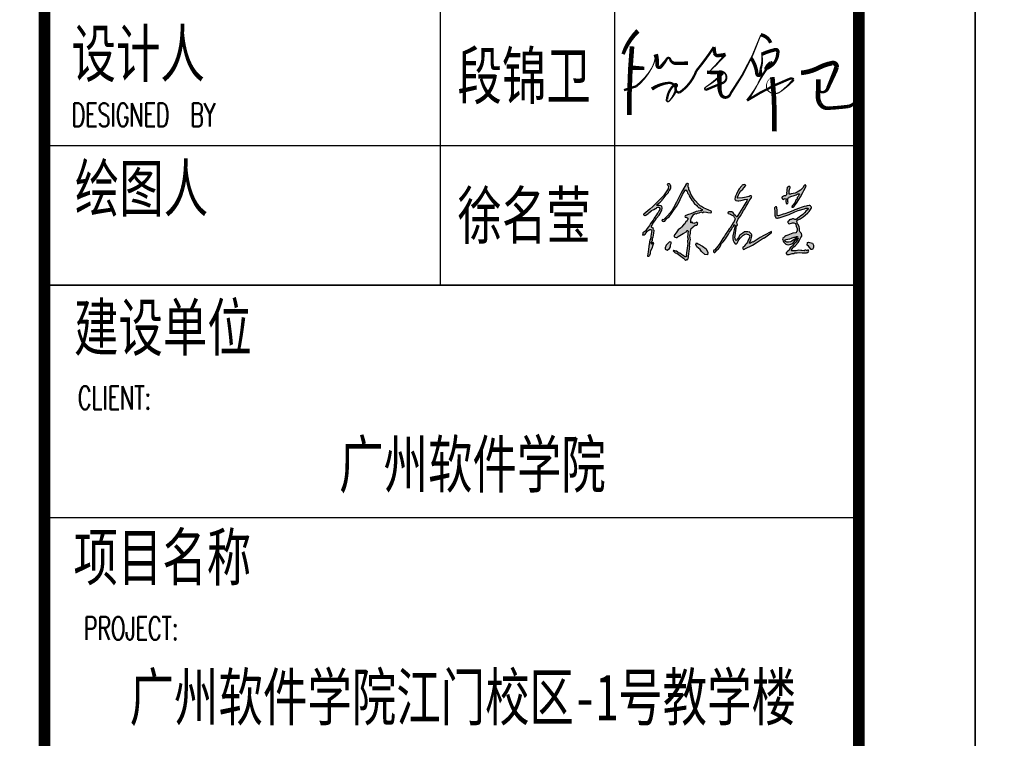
# Model space of a CAD drawing. Extents: x 1779708 to 7299578, y -1121471 to 88434.
# Tile 748 of 1056: x 6254288 to 6258519, y -965997 to -962910. Entities that reach past the tile are written whole.
import ezdxf

# ---------------------------------------------------------------- set-up
doc = ezdxf.new("R2010")
doc.units = 0
doc.header["$LTSCALE"] = 1000
doc.header["$MEASUREMENT"] = 0
for name, color, linetype in [('PUB_TITLE', 4, 'CONTINUOUS'), ('可见线', 6, 'CONTINUOUS'), ('电子签', 2, 'CONTINUOUS'), ('通-图框－文字', 4, 'CONTINUOUS')]:
    doc.layers.add(name, color=color, linetype=linetype)
doc.styles.add('dim_font', font='SIMPLEX.shx', dxfattribs={"width": 0.8})
doc.styles.add('仿宋', font='txt', dxfattribs={"width": 0.7})

# ---------------------------------------------------------------- blocks, each defined once
blk = doc.blocks.new('A$C5DA54128')
at = {"layer": '电子签'}
h = blk.add_hatch(color=256, dxfattribs=at)
h.dxf.hatch_style = 1
h.paths.add_polyline_path([(117, 344), (105, 346), (99, 349), (91, 357), (101, 377), (106, 386), (118, 404), (131, 422), (137, 432), (150, 450), (178, 482), (190, 501), (206, 540), (210, 554), (210, 562), (206, 576), (203, 579), (202, 581), (200, 584), (183, 587), (174, 588), (154, 588), (153, 594), (156, 596), (178, 615), (189, 624), (211, 643), (210, 650), (214, 655), (220, 657), (241, 686), (253, 700), (278, 725), (278, 735), (281, 741), (289, 748), (299, 766), (302, 776), (304, 797), (298, 801), (296, 806), (296, 813), (288, 819), (281, 821), (271, 819), (267, 817), (264, 811), (267, 807), (271, 801), (273, 798), (278, 793), (274, 767), (269, 754), (254, 733), (224, 692), (206, 672), (169, 637), (110, 576), (78, 548), (12, 495), (10, 490), (11, 485), (16, 482), (23, 479), (29, 480), (36, 484), (58, 500), (68, 508), (90, 524), (93, 527), (94, 530), (94, 534), (113, 539), (122, 544), (137, 555), (145, 556), (150, 559), (154, 566), (164, 567), (169, 567), (179, 565), (186, 553), (185, 542), (177, 532), (166, 513), (161, 504), (150, 485), (124, 449), (112, 430), (86, 393), (73, 370), (65, 359), (48, 338), (33, 318), (24, 309), (4, 294), (2, 284), (1, 279), (0, 269), (17, 273), (27, 279), (39, 292), (50, 310), (58, 318), (77, 329), (83, 331), (90, 330), (93, 325), (95, 323), (98, 318), (92, 278), (89, 258), (83, 217), (78, 218), (68, 148), (63, 114), (53, 44), (61, 42), (67, 42), (74, 47), (72, 51), (76, 56), (80, 56), (83, 76), (85, 85), (87, 105), (105, 136), (111, 153), (119, 187), (113, 188), (109, 187), (104, 184), (107, 178), (103, 171), (97, 170), (93, 179), (93, 186), (98, 195), (105, 214), (107, 224), (107, 244), (112, 243), (117, 273), (119, 288), (123, 317), (116, 326), (115, 333)])
h.paths.add_polyline_path([(477, 317), (483, 317), (487, 315), (491, 310), (487, 286), (486, 274), (482, 250), (485, 240), (486, 235), (489, 224), (483, 207), (482, 196), (487, 179), (480, 127), (476, 102), (469, 50), (472, 48), (473, 43), (470, 40), (463, 34), (453, 34), (447, 41), (429, 53), (419, 60), (401, 73), (385, 79), (377, 84), (364, 96), (352, 97), (346, 98), (335, 102), (331, 102), (329, 98), (331, 95), (343, 84), (350, 79), (366, 73), (395, 52), (410, 42), (439, 22), (449, 11), (454, 7), (466, 0), (471, 4), (476, 5), (482, 3), (480, 7), (484, 12), (488, 12), (496, 67), (500, 95), (508, 151), (505, 151), (503, 151), (507, 179), (509, 193), (513, 221), (511, 235), (510, 242), (509, 257), (513, 290), (516, 307), (521, 341), (539, 355), (548, 361), (566, 375), (575, 374), (582, 377), (588, 384), (590, 389), (591, 391), (592, 396), (587, 404), (578, 406), (570, 402), (558, 397), (551, 395), (539, 396), (538, 403), (530, 406), (525, 403), (523, 401), (519, 402), (517, 420), (518, 429), (523, 447), (532, 466), (538, 476), (550, 493), (557, 495), (560, 497), (564, 501), (574, 498), (581, 499), (590, 505), (607, 507), (616, 510), (632, 517), (641, 512), (649, 512), (657, 518), (687, 514), (702, 512), (732, 507), (739, 512), (741, 520), (737, 527), (703, 539), (686, 546), (654, 562), (631, 576), (620, 584), (599, 600), (564, 641), (547, 663), (518, 708), (512, 729), (508, 740), (495, 759), (498, 769), (497, 776), (491, 785), (489, 799), (490, 806), (494, 820), (484, 823), (477, 822), (468, 816), (429, 749), (410, 714), (375, 645), (364, 622), (358, 611), (347, 588), (317, 537), (299, 513), (259, 470), (246, 454), (239, 447), (223, 434), (218, 435), (215, 434), (210, 431), (208, 426), (209, 421), (213, 418), (226, 414), (237, 418), (245, 429), (259, 446), (268, 453), (286, 466), (318, 510), (333, 532), (365, 576), (391, 626), (403, 652), (429, 703), (441, 723), (447, 734), (459, 754), (465, 753), (468, 753), (474, 752), (472, 745), (474, 740), (479, 736), (484, 722), (487, 716), (495, 703), (501, 690), (504, 684), (510, 671), (530, 645), (539, 632), (559, 606), (578, 590), (587, 581), (603, 561), (613, 561), (620, 558), (627, 550), (631, 546), (635, 545), (641, 546), (641, 541), (640, 538), (639, 533), (597, 527), (576, 521), (537, 505), (509, 494), (494, 489), (465, 480), (458, 476), (455, 469), (457, 461), (469, 461), (476, 459), (486, 452), (485, 438), (483, 431), (476, 418), (472, 417), (470, 416), (466, 414), (458, 398), (452, 390), (438, 378), (418, 354), (407, 344), (382, 325), (368, 303), (360, 292), (344, 270), (339, 262), (340, 255), (345, 247), (359, 243), (370, 244), (382, 252), (418, 276), (437, 287), (475, 307), (476, 311)])
h.paths.add_polyline_path([(308, 180), (306, 192), (289, 197), (252, 160), (244, 133), (243, 117), (263, 107), (289, 123), (301, 141), (301, 163)], flags=17)
h.paths.add_polyline_path([(642, 149), (596, 175), (580, 187), (572, 169), (584, 142), (618, 114), (634, 93), (670, 61), (696, 55), (700, 81), (684, 120)], flags=17)
h = blk.add_hatch(color=256, dxfattribs=at)
h.dxf.hatch_style = 1
h.paths.add_polyline_path([(1025, 440), (1026, 442), (1027, 443), (1028, 444), (1044, 466), (1051, 477), (1067, 499), (1084, 532), (1093, 548), (1113, 579), (1135, 617), (1146, 635), (1170, 672), (1171, 677), (1171, 680), (1172, 686), (1162, 691), (1154, 691), (1144, 685), (1096, 672), (1072, 668), (1022, 665), (1020, 669), (1019, 671), (1019, 676), (1032, 701), (1038, 714), (1051, 739), (1075, 763), (1086, 776), (1108, 802), (1101, 809), (1093, 811), (1083, 808), (1076, 807), (1071, 804), (1067, 798), (1039, 765), (1027, 746), (1008, 708), (999, 687), (996, 676), (990, 655), (995, 649), (997, 646), (1001, 640), (1023, 637), (1035, 637), (1057, 642), (1083, 648), (1096, 650), (1122, 656), (1121, 640), (1118, 632), (1109, 620), (1075, 564), (1058, 536), (1023, 480), (1019, 476), (1018, 472), (1019, 466), (1010, 465), (1004, 469), (1000, 476), (989, 488), (984, 494), (974, 508), (957, 517), (945, 520), (925, 517), (919, 515), (916, 506), (920, 500), (943, 493), (954, 487), (975, 475), (983, 463), (987, 456), (995, 444), (982, 415), (974, 401), (957, 374), (940, 348), (931, 335), (913, 309), (910, 304), (909, 301), (906, 295), (888, 270), (879, 257), (861, 231), (830, 179), (812, 153), (772, 107), (765, 106), (761, 101), (760, 94), (763, 91), (764, 87), (761, 84), (769, 80), (777, 82), (782, 88), (801, 109), (811, 119), (830, 139), (839, 164), (847, 177), (866, 195), (889, 228), (900, 245), (923, 278), (934, 300), (940, 310), (956, 328), (963, 343), (967, 349), (978, 361), (979, 369), (980, 373), (981, 380), (987, 380), (991, 378), (995, 373), (984, 329), (979, 306), (971, 261), (970, 240), (971, 230), (974, 210), (980, 195), (984, 188), (995, 176), (1003, 174), (1010, 176), (1016, 183), (1035, 218), (1048, 235), (1075, 263), (1085, 268), (1089, 271), (1098, 278), (1113, 281), (1123, 280), (1138, 274), (1143, 270), (1146, 268), (1151, 265), (1148, 244), (1145, 233), (1134, 214), (1126, 193), (1119, 183), (1104, 166), (1096, 153), (1090, 148), (1078, 139), (1075, 131), (1076, 126), (1080, 119), (1086, 115), (1093, 116), (1098, 121), (1180, 161), (1220, 184), (1296, 234), (1301, 237), (1304, 238), (1309, 240), (1338, 261), (1352, 271), (1380, 292), (1384, 297), (1386, 301), (1385, 307), (1304, 266), (1264, 243), (1187, 194), (1180, 196), (1175, 194), (1171, 189), (1163, 184), (1158, 182), (1150, 182), (1147, 183), (1146, 187), (1148, 190), (1162, 215), (1168, 229), (1175, 256), (1172, 271), (1169, 279), (1160, 291), (1155, 292), (1152, 295), (1152, 300), (1130, 304), (1118, 305), (1096, 303), (1076, 290), (1066, 282), (1046, 268), (1030, 244), (1022, 232), (1005, 210), (1003, 215), (998, 218), (993, 217), (997, 224), (996, 231), (991, 238), (999, 291), (1002, 318), (1010, 371), (1016, 373), (1018, 381), (1015, 386), (1012, 408), (1015, 420)])
h = blk.add_hatch(color=256, dxfattribs=at)
h.dxf.hatch_style = 1
h.paths.add_polyline_path([(1649, 701), (1660, 709), (1667, 711), (1684, 711), (1685, 706), (1682, 704), (1676, 689), (1671, 683), (1660, 672), (1660, 659), (1657, 651), (1648, 643), (1639, 622), (1633, 612), (1618, 594), (1614, 587), (1607, 583), (1606, 577), (1605, 574), (1605, 568), (1617, 569), (1624, 572), (1632, 582), (1659, 621), (1672, 641), (1697, 681), (1721, 726), (1733, 749), (1756, 794), (1753, 797), (1753, 801), (1755, 804), (1747, 808), (1740, 806), (1734, 800), (1721, 778), (1713, 768), (1696, 750), (1660, 728), (1639, 720), (1597, 711), (1588, 709), (1583, 708), (1574, 707), (1573, 734), (1574, 748), (1581, 774), (1585, 778), (1585, 785), (1581, 789), (1573, 792), (1566, 791), (1560, 784), (1558, 783), (1554, 780), (1551, 755), (1549, 743), (1545, 718), (1550, 715), (1550, 707), (1546, 703), (1542, 698), (1540, 695), (1536, 689), (1522, 690), (1514, 687), (1502, 679), (1496, 675), (1496, 666), (1502, 662), (1504, 655), (1510, 652), (1516, 654), (1525, 659), (1531, 660), (1542, 658), (1537, 641), (1538, 630), (1543, 613), (1544, 607), (1548, 604), (1554, 603), (1562, 611), (1565, 620), (1560, 630), (1559, 648), (1561, 658), (1569, 674), (1572, 674), (1573, 674), (1575, 676), (1604, 686), (1619, 691)])
h.paths.add_polyline_path([(1573, 490), (1637, 520), (1670, 533), (1739, 552), (1752, 557), (1760, 558), (1775, 559), (1779, 555), (1779, 548), (1775, 544), (1753, 524), (1742, 513), (1722, 491), (1698, 473), (1687, 464), (1663, 446), (1653, 440), (1647, 438), (1636, 435), (1622, 443), (1611, 444), (1596, 438), (1588, 435), (1583, 434), (1575, 431), (1575, 424), (1571, 420), (1565, 417), (1560, 413), (1560, 404), (1565, 400), (1568, 392), (1576, 389), (1584, 392), (1601, 397), (1609, 399), (1626, 401), (1641, 392), (1648, 382), (1651, 365), (1659, 341), (1660, 328), (1657, 303), (1653, 303), (1649, 298), (1651, 294), (1614, 289), (1595, 284), (1561, 269), (1540, 261), (1529, 255), (1512, 241), (1506, 234), (1504, 228), (1506, 219), (1509, 204), (1513, 196), (1524, 186), (1538, 173), (1548, 168), (1566, 165), (1591, 170), (1604, 176), (1623, 192), (1640, 212), (1648, 222), (1666, 241), (1670, 236), (1670, 232), (1669, 226), (1654, 202), (1645, 191), (1626, 171), (1612, 153), (1604, 145), (1587, 131), (1579, 115), (1573, 107), (1559, 95), (1554, 89), (1551, 86), (1544, 82), (1544, 76), (1543, 73), (1542, 67), (1546, 69), (1552, 65), (1551, 61), (1575, 61), (1586, 63), (1608, 70), (1620, 70), (1626, 72), (1635, 79), (1653, 78), (1662, 78), (1681, 80), (1713, 79), (1729, 79), (1761, 78), (1763, 76), (1768, 77), (1769, 80), (1775, 84), (1777, 86), (1783, 90), (1786, 97), (1784, 104), (1778, 109), (1772, 107), (1769, 105), (1764, 101), (1753, 106), (1745, 106), (1734, 100), (1712, 103), (1701, 105), (1680, 108), (1650, 101), (1634, 99), (1600, 101), (1599, 107), (1601, 109), (1615, 131), (1624, 141), (1644, 158), (1670, 189), (1682, 207), (1699, 244), (1709, 258), (1712, 269), (1708, 286), (1696, 295), (1691, 301), (1684, 314), (1684, 342), (1681, 356), (1671, 382), (1662, 395), (1659, 403), (1656, 419), (1669, 431), (1677, 436), (1692, 442), (1714, 458), (1725, 466), (1746, 482), (1775, 508), (1788, 523), (1810, 554), (1814, 562), (1814, 570), (1808, 577), (1803, 583), (1797, 585), (1789, 585), (1768, 582), (1758, 580), (1737, 577), (1716, 570), (1705, 566), (1684, 559), (1637, 540), (1613, 530), (1566, 511), (1528, 498), (1509, 492), (1470, 479), (1461, 477), (1455, 477), (1445, 480), (1446, 515), (1445, 532), (1443, 566), (1440, 572), (1434, 574), (1428, 571), (1424, 568), (1421, 566), (1417, 563), (1417, 558), (1417, 555), (1417, 550), (1419, 530), (1419, 519), (1420, 499), (1419, 485), (1421, 477), (1428, 465), (1433, 455), (1441, 451), (1451, 452), (1459, 454), (1467, 454), (1509, 468), (1531, 475)])
h.paths.add_polyline_path([(1606, 241), (1628, 245), (1638, 248), (1655, 253), (1664, 255), (1664, 251), (1661, 249), (1636, 226), (1619, 213), (1605, 202), (1590, 197), (1568, 191), (1551, 192), (1535, 199), (1528, 209), (1530, 218), (1542, 222), (1561, 224), (1581, 229), (1598, 235)], flags=16)
h.paths.add_polyline_path([(1837, 160), (1826, 181), (1784, 193), (1773, 188), (1769, 160), (1781, 151), (1811, 114), (1825, 115), (1837, 135)])
for p, q in [((269, 754), (254, 733)), ((267, 817), (264, 811)), ((264, 811), (267, 807)), ((271, 819), (267, 817)), ((267, 807), (271, 801)), ((274, 767), (269, 754)), ((281, 821), (271, 819)), ((271, 801), (273, 798)), ((273, 798), (278, 793)), ((278, 793), (274, 767)), ((278, 735), (281, 741)), ((288, 819), (281, 821)), ((281, 741), (289, 748)), ((296, 813), (288, 819)), ((289, 748), (299, 766)), ((296, 806), (296, 813)), ((298, 801), (296, 806)), ((304, 797), (298, 801)), ((299, 766), (302, 776)), ((302, 776), (304, 797)), ((429, 749), (410, 714)), ((468, 816), (429, 749)), ((447, 734), (459, 754)), ((459, 754), (465, 753)), ((465, 753), (468, 753)), ((477, 822), (468, 816)), ((468, 753), (474, 752)), ((474, 752), (472, 745)), ((472, 745), (474, 740)), ((484, 823), (477, 822)), ((494, 820), (484, 823)), ((489, 799), (490, 806)), ((491, 785), (489, 799)), ((490, 806), (494, 820)), ((497, 776), (491, 785)), ((495, 759), (498, 769)), ((508, 740), (495, 759)), ((498, 769), (497, 776)), ((1027, 746), (1008, 708)), ((1039, 765), (1027, 746)), ((1067, 798), (1039, 765)), ((1051, 739), (1075, 763)), ((1071, 804), (1067, 798)), ((1076, 807), (1071, 804)), ((1075, 763), (1086, 776)), ((1083, 808), (1076, 807)), ((1093, 811), (1083, 808)), ((1086, 776), (1108, 802)), ((1101, 809), (1093, 811)), ((1108, 802), (1101, 809)), ((1549, 743), (1545, 718)), ((1551, 755), (1549, 743)), ((1554, 780), (1551, 755)), ((1557, 782), (1554, 780)), ((1558, 783), (1557, 782)), ((1560, 784), (1558, 783)), ((1566, 791), (1560, 784)), ((1573, 792), (1566, 791)), ((1581, 789), (1573, 792)), ((1573, 734), (1574, 748)), ((1574, 748), (1581, 774)), ((1585, 785), (1581, 789)), ((1581, 774), (1585, 778)), ((1585, 778), (1585, 785)), ((1696, 750), (1660, 728)), ((1713, 768), (1696, 750)), ((1721, 778), (1713, 768)), ((1734, 800), (1721, 778)), ((1721, 726), (1733, 749)), ((1733, 749), (1756, 794)), ((1740, 806), (1734, 800)), ((1747, 808), (1740, 806)), ((1755, 804), (1747, 808)), ((1753, 801), (1755, 804)), ((1753, 797), (1753, 801)), ((1756, 794), (1753, 797)), ((169, 637), (110, 576)), ((206, 672), (169, 637)), ((189, 624), (211, 643)), ((224, 692), (206, 672)), ((210, 650), (214, 655)), ((211, 643), (210, 650)), ((214, 655), (220, 657)), ((220, 657), (241, 686)), ((254, 733), (224, 692)), ((241, 686), (253, 700)), ((253, 700), (278, 725)), ((278, 725), (278, 735)), ((375, 645), (364, 622)), ((410, 714), (375, 645)), ((391, 626), (403, 652)), ((403, 652), (429, 703)), ((429, 703), (441, 723)), ((441, 723), (447, 734)), ((474, 740), (479, 736)), ((479, 736), (484, 722)), ((484, 722), (487, 716)), ((487, 716), (495, 703)), ((495, 703), (501, 690)), ((501, 690), (504, 684)), ((504, 684), (510, 671)), ((512, 729), (508, 740)), ((510, 671), (530, 645)), ((518, 708), (512, 729)), ((547, 663), (518, 708)), ((530, 645), (539, 632)), ((564, 641), (547, 663)), ((599, 600), (564, 641)), ((996, 676), (990, 655)), ((990, 655), (995, 649)), ((995, 649), (997, 646)), ((999, 687), (996, 676)), ((997, 646), (1001, 640)), ((1008, 708), (999, 687)), ((1001, 640), (1023, 637)), ((1019, 676), (1032, 701)), ((1019, 671), (1019, 676)), ((1020, 669), (1019, 671)), ((1022, 665), (1020, 669)), ((1072, 668), (1022, 665)), ((1023, 637), (1035, 637)), ((1032, 701), (1038, 714)), ((1035, 637), (1057, 642)), ((1038, 714), (1051, 739)), ((1057, 642), (1083, 648)), ((1096, 672), (1072, 668)), ((1083, 648), (1096, 650)), ((1144, 685), (1096, 672)), ((1096, 650), (1122, 656)), ((1121, 640), (1118, 632)), ((1122, 656), (1121, 640)), ((1135, 617), (1146, 635)), ((1154, 691), (1144, 685)), ((1146, 635), (1170, 672)), ((1162, 691), (1154, 691)), ((1172, 686), (1162, 691)), ((1170, 672), (1171, 677)), ((1171, 680), (1172, 686)), ((1171, 677), (1171, 680)), ((1502, 679), (1496, 675)), ((1496, 675), (1496, 666)), ((1496, 666), (1502, 662)), ((1514, 687), (1502, 679)), ((1502, 662), (1504, 655)), ((1504, 655), (1510, 652)), ((1510, 652), (1516, 654)), ((1522, 690), (1514, 687)), ((1516, 654), (1525, 659)), ((1536, 689), (1522, 690)), ((1525, 659), (1531, 660)), ((1531, 660), (1542, 658)), ((1540, 695), (1536, 689)), ((1542, 658), (1537, 641)), ((1537, 641), (1538, 630)), ((1542, 698), (1540, 695)), ((1546, 703), (1542, 698)), ((1545, 718), (1550, 715)), ((1550, 707), (1546, 703)), ((1550, 715), (1550, 707)), ((1559, 648), (1561, 658)), ((1560, 630), (1559, 648)), ((1561, 658), (1569, 674)), ((1569, 674), (1572, 674)), ((1572, 674), (1573, 674)), ((1574, 707), (1573, 734)), ((1573, 674), (1575, 676)), ((1583, 708), (1574, 707)), ((1575, 676), (1604, 686)), ((1588, 709), (1583, 708)), ((1597, 711), (1588, 709)), ((1639, 720), (1597, 711)), ((1604, 686), (1619, 691)), ((1619, 691), (1649, 701)), ((1660, 728), (1639, 720)), ((1648, 643), (1639, 622)), ((1657, 651), (1648, 643)), ((1649, 701), (1660, 709)), ((1660, 659), (1657, 651)), ((1659, 621), (1672, 641)), ((1660, 709), (1667, 711)), ((1671, 683), (1660, 672)), ((1660, 672), (1660, 659)), ((1667, 711), (1681, 711)), ((1676, 689), (1671, 683)), ((1672, 641), (1697, 681)), ((1682, 704), (1676, 689)), ((1681, 711), (1684, 710)), ((1685, 706), (1682, 704)), ((1684, 710), (1685, 706)), ((1697, 681), (1721, 726)), ((78, 548), (12, 495)), ((110, 576), (78, 548)), ((93, 527), (94, 530)), ((94, 534), (113, 539)), ((94, 530), (94, 534)), ((113, 539), (122, 544)), ((122, 544), (137, 555)), ((137, 555), (145, 556)), ((145, 556), (150, 559)), ((150, 559), (154, 566)), ((153, 594), (156, 596)), ((154, 589), (153, 594)), ((157, 588), (154, 589)), ((154, 566), (164, 567)), ((156, 596), (178, 615)), ((174, 588), (157, 588)), ((164, 567), (169, 567)), ((177, 532), (166, 513)), ((169, 567), (179, 565)), ((183, 587), (174, 588)), ((185, 542), (177, 532)), ((178, 615), (189, 624)), ((179, 565), (186, 553)), ((200, 584), (183, 587)), ((186, 553), (185, 542)), ((190, 501), (206, 540)), ((202, 581), (200, 584)), ((203, 579), (202, 581)), ((206, 576), (203, 579)), ((210, 562), (206, 576)), ((206, 540), (210, 554)), ((210, 554), (210, 562)), ((317, 537), (299, 513)), ((347, 588), (317, 537)), ((318, 510), (333, 532)), ((333, 532), (365, 576)), ((358, 611), (347, 588)), ((364, 622), (358, 611)), ((365, 576), (391, 626)), ((539, 632), (559, 606)), ((559, 606), (578, 590)), ((578, 590), (587, 581)), ((587, 581), (603, 561)), ((639, 533), (597, 527)), ((620, 584), (599, 600)), ((603, 561), (613, 561)), ((613, 561), (620, 558)), ((631, 576), (620, 584)), ((620, 558), (627, 550)), ((627, 550), (631, 546)), ((654, 562), (631, 576)), ((631, 546), (635, 545)), ((635, 545), (641, 546)), ((640, 538), (639, 533)), ((641, 541), (640, 538)), ((641, 546), (641, 541)), ((686, 546), (654, 562)), ((703, 539), (686, 546)), ((737, 527), (703, 539)), ((1058, 536), (1023, 480)), ((1075, 564), (1058, 536)), ((1067, 499), (1084, 532)), ((1109, 620), (1075, 564)), ((1084, 532), (1093, 548)), ((1093, 548), (1113, 579)), ((1118, 632), (1109, 620)), ((1113, 579), (1135, 617)), ((1421, 566), (1417, 563)), ((1417, 563), (1417, 558)), ((1417, 558), (1417, 555)), ((1417, 555), (1417, 550)), ((1417, 550), (1419, 530)), ((1419, 530), (1419, 519)), ((1424, 568), (1421, 566)), ((1428, 571), (1424, 568)), ((1434, 574), (1428, 571)), ((1440, 572), (1434, 574)), ((1443, 566), (1440, 572)), ((1445, 532), (1443, 566)), ((1446, 515), (1445, 532)), ((1538, 630), (1543, 613)), ((1543, 613), (1544, 607)), ((1544, 607), (1548, 604)), ((1548, 604), (1554, 603)), ((1554, 603), (1562, 611)), ((1565, 620), (1560, 630)), ((1562, 611), (1565, 620)), ((1613, 530), (1566, 511)), ((1606, 577), (1605, 574)), ((1605, 574), (1605, 568)), ((1605, 568), (1617, 569)), ((1607, 583), (1606, 577)), ((1612, 586), (1607, 583)), ((1615, 589), (1612, 586)), ((1637, 540), (1613, 530)), ((1618, 594), (1615, 589)), ((1617, 569), (1624, 572)), ((1633, 612), (1618, 594)), ((1624, 572), (1632, 582)), ((1632, 582), (1659, 621)), ((1639, 622), (1633, 612)), ((1684, 559), (1637, 540)), ((1637, 520), (1670, 533)), ((1670, 533), (1739, 552)), ((1705, 566), (1684, 559)), ((1716, 570), (1705, 566)), ((1737, 577), (1716, 570)), ((1758, 580), (1737, 577)), ((1739, 552), (1752, 557)), ((1752, 557), (1760, 558)), ((1775, 544), (1753, 524)), ((1768, 582), (1758, 580)), ((1760, 558), (1775, 559)), ((1789, 585), (1768, 582)), ((1775, 559), (1779, 555)), ((1779, 548), (1775, 544)), ((1779, 555), (1779, 548)), ((1788, 523), (1810, 554)), ((1797, 585), (1789, 585)), ((1803, 583), (1797, 585)), ((1808, 577), (1803, 583)), ((1814, 570), (1808, 577)), ((1810, 554), (1814, 562)), ((1814, 562), (1814, 570)), ((12, 495), (10, 490)), ((10, 490), (11, 485)), ((11, 485), (16, 482)), ((16, 482), (23, 479)), ((23, 479), (29, 480)), ((29, 480), (36, 484)), ((36, 484), (58, 500)), ((58, 500), (68, 508)), ((68, 508), (90, 524)), ((112, 430), (86, 393)), ((90, 524), (93, 527)), ((124, 449), (112, 430)), ((150, 485), (124, 449)), ((131, 422), (137, 432)), ((137, 432), (150, 450)), ((161, 504), (150, 485)), ((150, 450), (178, 482)), ((166, 513), (161, 504)), ((178, 482), (190, 501)), ((210, 431), (208, 426)), ((208, 426), (209, 421)), ((215, 434), (210, 431)), ((218, 435), (215, 434)), ((223, 434), (218, 435)), ((239, 447), (223, 434)), ((237, 418), (245, 429)), ((246, 454), (239, 447)), ((245, 429), (259, 446)), ((259, 470), (246, 454)), ((299, 513), (259, 470)), ((259, 446), (268, 453)), ((268, 453), (286, 466)), ((286, 466), (318, 510)), ((458, 476), (455, 469)), ((455, 469), (457, 461)), ((457, 461), (469, 461)), ((465, 480), (458, 476)), ((494, 489), (465, 480)), ((469, 461), (476, 459)), ((476, 459), (486, 452)), ((483, 431), (476, 418)), ((485, 438), (483, 431)), ((486, 452), (485, 438)), ((509, 494), (494, 489)), ((537, 505), (509, 494)), ((517, 420), (518, 429)), ((518, 429), (523, 447)), ((523, 447), (532, 466)), ((532, 466), (538, 476)), ((576, 521), (537, 505)), ((538, 476), (550, 493)), ((550, 493), (557, 495)), ((557, 495), (560, 497)), ((560, 497), (564, 501)), ((564, 501), (574, 498)), ((574, 498), (581, 499)), ((597, 527), (576, 521)), ((581, 499), (590, 505)), ((590, 505), (607, 507)), ((607, 507), (616, 510)), ((616, 510), (632, 517)), ((632, 517), (641, 512)), ((641, 512), (649, 512)), ((649, 512), (657, 518)), ((657, 518), (687, 514)), ((687, 514), (702, 512)), ((702, 512), (732, 507)), ((732, 507), (739, 512)), ((741, 520), (737, 527)), ((739, 512), (741, 520)), ((919, 515), (916, 506)), ((916, 506), (920, 500)), ((925, 517), (919, 515)), ((920, 500), (943, 493)), ((945, 520), (925, 517)), ((943, 493), (954, 487)), ((957, 517), (945, 520)), ((954, 487), (975, 475)), ((974, 508), (957, 517)), ((984, 494), (974, 508)), ((975, 475), (983, 463)), ((995, 444), (982, 415)), ((983, 463), (987, 456)), ((989, 488), (984, 494)), ((987, 456), (995, 444)), ((1000, 476), (989, 488)), ((1004, 469), (1000, 476)), ((1010, 465), (1004, 469)), ((1019, 466), (1010, 465)), ((1015, 420), (1025, 440)), ((1019, 476), (1018, 472)), ((1018, 472), (1019, 466)), ((1023, 480), (1019, 476)), ((1025, 440), (1026, 442)), ((1026, 442), (1027, 443)), ((1027, 443), (1028, 444)), ((1028, 444), (1044, 466)), ((1044, 466), (1051, 477)), ((1051, 477), (1067, 499)), ((1419, 519), (1420, 499)), ((1420, 499), (1419, 485)), ((1419, 485), (1421, 477)), ((1421, 477), (1428, 465)), ((1428, 465), (1433, 455)), ((1433, 455), (1441, 451)), ((1441, 451), (1451, 452)), ((1445, 480), (1446, 515)), ((1455, 477), (1445, 480)), ((1451, 452), (1457, 454)), ((1461, 477), (1455, 477)), ((1457, 454), (1461, 454)), ((1470, 479), (1461, 477)), ((1461, 454), (1467, 454)), ((1467, 454), (1509, 468)), ((1509, 492), (1470, 479)), ((1528, 498), (1509, 492)), ((1509, 468), (1531, 475)), ((1566, 511), (1528, 498)), ((1531, 475), (1573, 490)), ((1575, 424), (1571, 420)), ((1573, 490), (1637, 520)), ((1583, 434), (1575, 431)), ((1575, 431), (1575, 424)), ((1588, 435), (1583, 434)), ((1596, 438), (1588, 435)), ((1611, 444), (1596, 438)), ((1622, 443), (1611, 444)), ((1636, 435), (1622, 443)), ((1647, 438), (1636, 435)), ((1653, 440), (1647, 438)), ((1663, 446), (1653, 440)), ((1656, 419), (1669, 431)), ((1687, 464), (1663, 446)), ((1669, 431), (1677, 436)), ((1677, 436), (1692, 442)), ((1698, 473), (1687, 464)), ((1692, 442), (1714, 458)), ((1722, 491), (1698, 473)), ((1714, 458), (1725, 466)), ((1742, 513), (1722, 491)), ((1725, 466), (1746, 482)), ((1753, 524), (1742, 513)), ((1746, 482), (1775, 508)), ((1775, 508), (1788, 523)), ((33, 318), (24, 309)), ((48, 338), (33, 318)), ((65, 359), (48, 338)), ((50, 310), (58, 318)), ((58, 318), (77, 329)), ((73, 370), (65, 359)), ((86, 393), (73, 370)), ((77, 329), (82, 330)), ((82, 330), (84, 330)), ((84, 330), (90, 330)), ((90, 330), (93, 325)), ((91, 357), (101, 377)), ((99, 349), (91, 357)), ((98, 318), (92, 278)), ((93, 325), (95, 323)), ((95, 323), (98, 318)), ((105, 346), (99, 349)), ((101, 377), (106, 386)), ((117, 344), (105, 346)), ((106, 386), (118, 404)), ((115, 333), (117, 344)), ((116, 326), (115, 333)), ((123, 317), (116, 326)), ((118, 404), (131, 422)), ((119, 288), (123, 317)), ((209, 421), (213, 418)), ((213, 418), (226, 414)), ((226, 414), (237, 418)), ((382, 325), (368, 303)), ((407, 344), (382, 325)), ((418, 354), (407, 344)), ((438, 378), (418, 354)), ((452, 390), (438, 378)), ((458, 398), (452, 390)), ((466, 414), (458, 398)), ((470, 416), (466, 414)), ((472, 417), (470, 416)), ((476, 418), (472, 417)), ((516, 307), (521, 341)), ((519, 402), (517, 420)), ((521, 401), (519, 402)), ((523, 402), (521, 401)), ((521, 341), (539, 355)), ((525, 403), (523, 402)), ((530, 406), (525, 403)), ((538, 403), (530, 406)), ((539, 396), (538, 403)), ((551, 395), (539, 396)), ((539, 355), (548, 361)), ((548, 361), (566, 375)), ((558, 397), (551, 395)), ((570, 402), (558, 397)), ((566, 375), (575, 374)), ((578, 406), (570, 402)), ((575, 374), (582, 377)), ((587, 404), (578, 406)), ((582, 377), (588, 384)), ((592, 396), (587, 404)), ((588, 384), (590, 389)), ((590, 389), (591, 391)), ((591, 391), (592, 396)), ((931, 335), (913, 309)), ((940, 348), (931, 335)), ((957, 374), (940, 348)), ((940, 310), (956, 328)), ((956, 328), (963, 343)), ((974, 401), (957, 374)), ((963, 343), (967, 349)), ((967, 349), (978, 361)), ((982, 415), (974, 401)), ((978, 361), (979, 369)), ((979, 369), (980, 373)), ((984, 329), (979, 306)), ((980, 373), (981, 380)), ((981, 380), (987, 380)), ((995, 373), (984, 329)), ((987, 380), (991, 378)), ((991, 378), (995, 373)), ((999, 291), (1002, 318)), ((1002, 318), (1010, 371)), ((1010, 371), (1016, 373)), ((1012, 408), (1015, 420)), ((1015, 386), (1012, 408)), ((1018, 381), (1015, 386)), ((1016, 373), (1018, 381)), ((1565, 417), (1560, 413)), ((1560, 413), (1560, 404)), ((1560, 404), (1565, 400)), ((1571, 420), (1565, 417)), ((1565, 400), (1568, 392)), ((1568, 392), (1576, 389)), ((1576, 389), (1584, 392)), ((1584, 392), (1601, 397)), ((1601, 397), (1609, 399)), ((1609, 399), (1626, 401)), ((1626, 401), (1641, 392)), ((1641, 392), (1648, 382)), ((1648, 382), (1651, 365)), ((1651, 365), (1659, 341)), ((1659, 403), (1656, 419)), ((1660, 328), (1657, 303)), ((1662, 395), (1659, 403)), ((1659, 341), (1660, 328)), ((1671, 382), (1662, 395)), ((1681, 356), (1671, 382)), ((1684, 342), (1681, 356)), ((1684, 314), (1684, 342)), ((1, 279), (0, 269)), ((0, 269), (17, 273)), ((2, 284), (1, 279)), ((4, 294), (2, 284)), ((24, 309), (4, 294)), ((17, 273), (27, 279)), ((27, 279), (39, 292)), ((39, 292), (50, 310)), ((78, 218), (68, 148)), ((80, 217), (78, 218)), ((81, 217), (80, 217)), ((83, 217), (81, 217)), ((89, 258), (83, 217)), ((92, 278), (89, 258)), ((98, 195), (105, 214)), ((105, 214), (107, 224)), ((107, 224), (107, 244)), ((107, 244), (109, 244)), ((109, 244), (110, 243)), ((110, 243), (112, 243)), ((112, 243), (117, 273)), ((117, 273), (119, 288)), ((344, 270), (339, 262)), ((339, 262), (340, 255)), ((340, 255), (345, 247)), ((360, 292), (344, 270)), ((345, 247), (359, 243)), ((359, 243), (370, 244)), ((368, 303), (360, 292)), ((370, 244), (382, 252)), ((382, 252), (418, 276)), ((418, 276), (437, 287)), ((437, 287), (475, 307)), ((475, 307), (476, 311)), ((476, 313), (477, 317)), ((476, 311), (476, 313)), ((477, 317), (483, 317)), ((486, 274), (482, 250)), ((482, 250), (485, 240)), ((483, 317), (487, 315)), ((489, 224), (483, 207)), ((485, 240), (486, 235)), ((487, 286), (486, 274)), ((486, 235), (489, 224)), ((487, 315), (491, 310)), ((491, 310), (487, 286)), ((509, 257), (513, 290)), ((510, 242), (509, 257)), ((509, 193), (513, 221)), ((511, 235), (510, 242)), ((513, 221), (511, 235)), ((513, 290), (516, 307)), ((861, 231), (830, 179)), ((879, 257), (861, 231)), ((866, 195), (889, 228)), ((888, 270), (879, 257)), ((906, 295), (888, 270)), ((889, 228), (900, 245)), ((900, 245), (923, 278)), ((909, 301), (906, 295)), ((910, 304), (909, 301)), ((913, 309), (910, 304)), ((923, 278), (934, 300)), ((934, 300), (940, 310)), ((971, 261), (970, 240)), ((970, 240), (971, 230)), ((979, 306), (971, 261)), ((971, 230), (974, 210)), ((991, 238), (999, 291)), ((996, 231), (991, 238)), ((993, 217), (997, 224)), ((998, 218), (993, 217)), ((997, 224), (996, 231)), ((1003, 215), (998, 218)), ((1005, 210), (1003, 215)), ((1022, 232), (1005, 210)), ((1016, 183), (1035, 218)), ((1030, 244), (1022, 232)), ((1046, 268), (1030, 244)), ((1035, 218), (1048, 235)), ((1066, 282), (1046, 268)), ((1048, 235), (1075, 263)), ((1076, 290), (1066, 282)), ((1075, 263), (1085, 268)), ((1096, 303), (1076, 290)), ((1085, 268), (1089, 271)), ((1089, 271), (1098, 278)), ((1118, 305), (1096, 303)), ((1098, 278), (1113, 281)), ((1113, 281), (1123, 280)), ((1130, 304), (1118, 305)), ((1123, 280), (1138, 274)), ((1134, 214), (1126, 193)), ((1152, 300), (1130, 304)), ((1145, 233), (1134, 214)), ((1138, 274), (1143, 270)), ((1143, 270), (1146, 268)), ((1148, 244), (1145, 233)), ((1146, 268), (1151, 265)), ((1151, 265), (1148, 244)), ((1148, 190), (1162, 215)), ((1152, 295), (1152, 300)), ((1155, 292), (1152, 295)), ((1160, 291), (1155, 292)), ((1169, 279), (1160, 291)), ((1162, 215), (1168, 229)), ((1168, 229), (1175, 256)), ((1172, 271), (1169, 279)), ((1175, 256), (1172, 271)), ((1264, 243), (1187, 194)), ((1220, 184), (1296, 234)), ((1304, 266), (1264, 243)), ((1296, 234), (1301, 237)), ((1301, 237), (1304, 238)), ((1385, 307), (1304, 266)), ((1304, 238), (1309, 240)), ((1309, 240), (1338, 261)), ((1338, 261), (1352, 271)), ((1352, 271), (1380, 292)), ((1380, 292), (1384, 297)), ((1384, 297), (1386, 301)), ((1386, 301), (1385, 307)), ((1506, 234), (1504, 228)), ((1504, 228), (1506, 219)), ((1512, 241), (1506, 234)), ((1506, 219), (1509, 204)), ((1529, 255), (1512, 241)), ((1540, 261), (1529, 255)), ((1561, 269), (1540, 261)), ((1595, 284), (1561, 269)), ((1614, 289), (1595, 284)), ((1651, 294), (1614, 289)), ((1623, 192), (1640, 212)), ((1640, 212), (1648, 222)), ((1648, 222), (1666, 241)), ((1653, 303), (1649, 298)), ((1649, 298), (1651, 294)), ((1657, 303), (1653, 303)), ((1669, 226), (1654, 202)), ((1666, 241), (1670, 236)), ((1670, 232), (1669, 226)), ((1670, 236), (1670, 232)), ((1682, 207), (1699, 244)), ((1691, 301), (1684, 314)), ((1696, 295), (1691, 301)), ((1708, 286), (1696, 295)), ((1699, 244), (1709, 258)), ((1712, 269), (1708, 286)), ((1709, 258), (1712, 269)), ((63, 114), (53, 44)), ((68, 148), (63, 114)), ((87, 105), (105, 136)), ((93, 186), (98, 195)), ((93, 179), (93, 186)), ((97, 170), (93, 179)), ((103, 171), (97, 170)), ((107, 178), (103, 171)), ((109, 187), (104, 184)), ((104, 184), (107, 178)), ((105, 136), (111, 153)), ((113, 188), (109, 187)), ((111, 153), (119, 187)), ((119, 187), (113, 188)), ((480, 127), (476, 102)), ((487, 179), (480, 127)), ((483, 207), (482, 196)), ((482, 196), (487, 179)), ((500, 95), (508, 151)), ((503, 151), (507, 179)), ((505, 151), (503, 151)), ((506, 151), (505, 151)), ((508, 151), (506, 151)), ((507, 179), (509, 193)), ((772, 107), (765, 106)), ((812, 153), (772, 107)), ((782, 88), (801, 109)), ((801, 109), (811, 119)), ((811, 119), (830, 139)), ((830, 179), (812, 153)), ((830, 139), (839, 164)), ((839, 164), (847, 177)), ((847, 177), (866, 195)), ((974, 210), (980, 195)), ((980, 195), (984, 188)), ((984, 188), (995, 176)), ((995, 176), (1003, 174)), ((1003, 174), (1010, 176)), ((1010, 176), (1016, 183)), ((1078, 139), (1075, 131)), ((1075, 131), (1076, 126)), ((1076, 126), (1080, 119)), ((1090, 148), (1078, 139)), ((1080, 119), (1086, 115)), ((1086, 115), (1093, 116)), ((1096, 153), (1090, 148)), ((1093, 116), (1098, 121)), ((1104, 166), (1096, 153)), ((1098, 121), (1180, 161)), ((1119, 183), (1104, 166)), ((1126, 193), (1119, 183)), ((1146, 187), (1148, 190)), ((1147, 183), (1146, 187)), ((1150, 182), (1147, 183)), ((1158, 182), (1150, 182)), ((1163, 184), (1158, 182)), ((1171, 189), (1163, 184)), ((1175, 194), (1171, 189)), ((1180, 196), (1175, 194)), ((1187, 194), (1180, 196)), ((1180, 161), (1220, 184)), ((1509, 204), (1513, 196)), ((1513, 196), (1524, 186)), ((1524, 186), (1538, 173)), ((1538, 173), (1548, 168)), ((1548, 168), (1566, 165)), ((1573, 107), (1559, 95)), ((1566, 165), (1591, 170)), ((1579, 115), (1573, 107)), ((1587, 131), (1579, 115)), ((1604, 145), (1587, 131)), ((1591, 170), (1604, 176)), ((1599, 107), (1601, 109)), ((1600, 102), (1599, 107)), ((1601, 109), (1615, 131)), ((1604, 176), (1623, 192)), ((1612, 153), (1604, 145)), ((1626, 171), (1612, 153)), ((1615, 131), (1624, 141)), ((1624, 141), (1644, 158)), ((1645, 191), (1626, 171)), ((1644, 158), (1670, 189)), ((1654, 202), (1645, 191)), ((1680, 108), (1650, 101)), ((1670, 189), (1682, 207)), ((1701, 105), (1680, 108)), ((1772, 107), (1769, 105)), ((1778, 109), (1772, 107)), ((1784, 104), (1778, 109)), ((53, 44), (61, 42)), ((61, 42), (67, 42)), ((67, 42), (74, 47)), ((72, 51), (76, 56)), ((74, 47), (72, 51)), ((76, 56), (80, 56)), ((80, 56), (83, 76)), ((83, 76), (85, 85)), ((85, 85), (87, 105)), ((331, 102), (329, 98)), ((329, 98), (331, 95)), ((335, 102), (331, 102)), ((331, 95), (343, 84)), ((346, 98), (335, 102)), ((343, 84), (350, 79)), ((352, 97), (346, 98)), ((350, 79), (366, 73)), ((364, 96), (352, 97)), ((377, 84), (364, 96)), ((366, 73), (395, 52)), ((385, 79), (377, 84)), ((401, 73), (385, 79)), ((395, 52), (410, 42)), ((419, 60), (401, 73)), ((410, 42), (439, 22)), ((429, 53), (419, 60)), ((447, 41), (429, 53)), ((439, 22), (449, 11)), ((453, 34), (447, 41)), ((449, 11), (454, 7)), ((463, 34), (453, 34)), ((454, 7), (466, 0)), ((470, 40), (463, 34)), ((466, 0), (471, 4)), ((476, 102), (469, 50)), ((469, 50), (472, 48)), ((473, 43), (470, 40)), ((471, 4), (476, 5)), ((472, 48), (473, 43)), ((476, 5), (482, 3)), ((480, 7), (484, 12)), ((482, 3), (480, 7)), ((484, 12), (488, 12)), ((488, 12), (496, 67)), ((496, 67), (500, 95)), ((761, 101), (760, 94)), ((760, 94), (763, 91)), ((765, 106), (761, 101)), ((764, 87), (761, 84)), ((761, 84), (769, 80)), ((763, 91), (764, 87)), ((769, 80), (777, 82)), ((777, 82), (782, 88)), ((1543, 73), (1542, 67)), ((1542, 67), (1546, 69)), ((1544, 76), (1543, 73)), ((1551, 86), (1544, 82)), ((1544, 82), (1544, 76)), ((1546, 69), (1552, 65)), ((1554, 89), (1551, 86)), ((1552, 65), (1551, 61)), ((1551, 61), (1575, 61)), ((1559, 95), (1554, 89)), ((1575, 61), (1586, 63)), ((1586, 63), (1608, 70)), ((1603, 101), (1600, 102)), ((1634, 99), (1603, 101)), ((1608, 70), (1620, 70)), ((1620, 70), (1626, 72)), ((1626, 72), (1635, 79)), ((1650, 101), (1634, 99)), ((1635, 79), (1653, 78)), ((1653, 78), (1662, 78)), ((1662, 78), (1681, 80)), ((1681, 80), (1713, 79)), ((1712, 103), (1701, 105)), ((1734, 100), (1712, 103)), ((1713, 79), (1729, 79)), ((1729, 79), (1761, 78)), ((1745, 106), (1734, 100)), ((1753, 106), (1745, 106)), ((1764, 101), (1753, 106)), ((1761, 78), (1763, 76)), ((1763, 76), (1768, 77)), ((1769, 105), (1764, 101)), ((1768, 77), (1769, 80)), ((1769, 80), (1775, 84)), ((1775, 84), (1777, 86)), ((1777, 86), (1783, 90)), ((1783, 90), (1786, 97)), ((1786, 97), (1784, 104))]:
    blk.add_line(p, q, dxfattribs=at)
for points in [[(1661, 249), (1636, 226), (1619, 213), (1605, 202), (1590, 197), (1568, 191), (1551, 192), (1535, 199), (1528, 209), (1530, 218), (1542, 222), (1561, 224), (1581, 229), (1598, 235), (1606, 241), (1628, 245), (1638, 248), (1655, 253), (1664, 255), (1664, 251)], [(289, 197), (252, 160), (244, 133), (243, 117), (263, 107), (289, 123), (301, 141), (301, 163), (308, 180), (306, 192)], [(596, 175), (642, 149), (684, 120), (700, 81), (696, 55), (670, 61), (634, 93), (618, 114), (584, 142), (572, 169), (580, 187)], [(1784, 193), (1826, 181), (1837, 160), (1837, 135), (1825, 115), (1811, 114), (1781, 151), (1769, 160), (1773, 188)]]:
    blk.add_lwpolyline(points, close=True, dxfattribs=at)
blk = doc.blocks.new('A$C3D8761CE')
at = {"layer": 'PUB_TITLE'}
for p, q in [((76100, 20800), (83100, 20800)), ((83100, 19600), (76100, 19600)), ((83100, 17600), (76100, 17600)), ((83100, 17600), (76100, 17600)), ((83100, 17600), (76100, 17600))]:
    blk.add_line(p, q, dxfattribs=at)
blk.add_lwpolyline([(0, 0), (84100, 0), (84100, 59400), (0, 59400)], close=True, dxfattribs=at)
at = {"layer": 'PUB_TITLE', "const_width": 100}
blk.add_lwpolyline([(2500, 1000), (83100, 1000), (83100, 58400), (2500, 58400)], close=True, dxfattribs=at)
blk.add_lwpolyline([(76100, 58400), (76100, 1000)], dxfattribs=at)
at = {"layer": 'PUB_TITLE'}
for points in [[(79500, 28000), (79500, 19600)], [(81000, 28000), (81000, 19600)], [(76100, 19600), (83100, 19600)]]:
    blk.add_lwpolyline(points, dxfattribs=at)
at = {"layer": '电子签'}
for points in [[(81200.3, 21785.3, 40, 30, 0.113665), (81073, 21585.3, 30, 30, 12.10746)], [(81320.1, 21285.2, 30, 20, -0.118474), (81462.5, 21338.4, 20, 20, -0.582329), (81521.1, 21259.3, 20, 10, -0.090401), (81468.1, 21181.5, 10, 20, -0.951917), (81450.7, 21197, 20, 20, -0.196864), (81517.3, 21325.3, 20, 20, -0.939279), (81532.3, 21309.7, 20, 20, 0.685736), (81559.1, 21255.6, 20, 20, 0.154244), (81703.1, 21442.1, 20, 20, 0.028127), (81853.7, 21646.9, 30, 30, 0), (81860.3, 21592.6, 30, 30, 0.362787), (81890.5, 21572.8, 30, 30, 0.019197), (81953.7, 21582.7, 20, 10, -0.020472), (81816.3, 21437.1, 10, 10, -0.233729), (81794.3, 21429.9, 30, 30, 0.045779), (81912.8, 21430.9, 30, 20, -0.879667), (81921.1, 21410.8, 20, 10, -0.048621), (81783.3, 21302.1, 10, 20, 0.623556), (81784.9, 21278, 20, 20, -0.008278), (81937.7, 21341.5, 20, 10, 0.816036), (81898.3, 21438.9, 40, 40, 0), (81902.6, 21329.3, 40, 30, 0.122736), (81914.9, 21236.9, 30, 20, 0.663287), (81995.1, 21244.1, 20, 10, 0.069085), (82257.2, 21751.5, 30, 30, -0.253622), (82341.6, 21682.5, 30, 30, 3.190749)], [(81081.1, 21275.7, 20, 20, 0), (81186.5, 21309.4, 20, 10, 0.095128), (81318.9, 21465.3, 10, 10, 0.114048), (81353.8, 21583.5, 40, 30, -0.076678), (81366.4, 21492.5, 30, 30, 0.784183), (81398.5, 21478.8, 30, 20, 0.053539), (81449.7, 21544.9, 20, 20, -0.714299), (81477.2, 21541.4, 20, 30, 0.356783), (81534.8, 21505.9, 30, 30, 0.007927), (81631, 21508.3, 30, 30, 0.386331)], [(82173, 21552.2, 30, 30, -0.131933), (82223.2, 21416.8, 30, 30, 0.873436), (82253.8, 21415.5, 30, 20, 0.080941), (82254.4, 21456.5, 20, 10, 0.144959), (82264.2, 21584.1, 30, 30, -0.051263), (82381.4, 21623.8, 30, 30, -0.581071), (82402.9, 21600.4, 30, 20, -0.302678), (82305.9, 21457.9, 20, 20, -0.944201), (82300, 21470.2, 20, 20, -0.168661), (82344.3, 21516.4, 20, 20, -1.302791), (82339.8, 21504.7, 20, 20, -0.022864), (82295.8, 21443.1, 20, 10, 0.024629), (82227.6, 21322.5, 10, 20, -0.040418), (82139, 21186.6, 20, 20, -0.047626), (82503.7, 21373, 20, 20, -0.295695), (82538.2, 21368.5, 20, 20, 0), (82529.7, 21355.7, 20, 10, -0.045754), (82427.3, 21263.7, 10, 10, -0.422502), (82312.9, 21278.8, 10, 2, -0.421761), (82356.1, 21388.2, 40, 40, -0.031692), (82373.8, 20921.1, 40, 40, 2.926125)], [(82602.8, 21424.2, 40, 40, 0.100588), (82761.4, 21472.1, 40, 40, -0.065766), (82867.7, 21507.9, 40, 40, -0.53666), (82908.5, 21475.7, 40, 40, 0), (82899.2, 21445.8, 40, 30, 0), (82832.2, 21291.8, 30, 20, -0.318033), (82786.7, 21258.7, 20, 20, -0.395376), (82760.5, 21277.8, 20, 20, -0.042901), (82752.5, 21369.7, 40, 40, 0), (82748.9, 21228.8, 40, 40, 0.152888), (82764, 21162.5, 40, 30, 0.327432), (82843.6, 21120.9, 30, 30, 0.017317), (83012.6, 21136.6, 30, 20, 0.268591), (83079.9, 21203.8, 20, 20, -0.175886)], [(81122.1, 21470.3, 40, 30, 0), (81255.1, 21463.1, 30, 30, 0)]]:
    blk.add_lwpolyline(points, format="xyseb", dxfattribs=at)
at = {"layer": '电子签', "const_width": 40}
blk.add_lwpolyline([(81150, 21652.2, 0.027345), (81128, 21062.4, 1.970856)], format="xyb", dxfattribs=at)
at = {"layer": '电子签', "xscale": 0.8000000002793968, "yscale": 0.8000000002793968, "zscale": 0.8000000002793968}
blk.add_blockref('A$C5DA54128', (81241, 19815.6), dxfattribs=at)
at = {"layer": '通-图框－文字', "style": '仿宋', "width": 0.7}
for s, p in [('设计人', (76332, 21390.2)), ('段锦卫', (79650, 21200)), ('绘图人', (76360.7, 20232.8)), ('徐名莹', (79650, 20000)), ('建设单位', (76353.7, 19036.7)), ('广州软件学院', (78632.6, 17860.7)), ('项目名称', (76349, 17063.4)), ('广州软件学院江门校区-1号教学楼', (76831.5, 15860.7))]:
    blk.add_text(s, height=400, dxfattribs=at).set_placement(p)
at = {"layer": '通-图框－文字', "color": 4, "style": 'dim_font', "width": 0.65}
for s, p in [('DESIGNED  BY', (76333.8, 20963.6)), ('CLIENT:', (76387.2, 18532.8)), ('PROJECT:', (76437.8, 16551.7))]:
    blk.add_text(s, height=200, dxfattribs=at).set_placement(p)

msp = doc.modelspace()

# ---------------------------------------------------------------- block references
at = {"layer": '可见线', "xscale": 0.5, "yscale": 0.5, "zscale": 0.5}
for p in [(6216344.5, -973850.2), (6258394.5, -973850.2)]:
    msp.add_blockref('A$C3D8761CE', p, dxfattribs=at)

doc.saveas('drawing.dxf')
